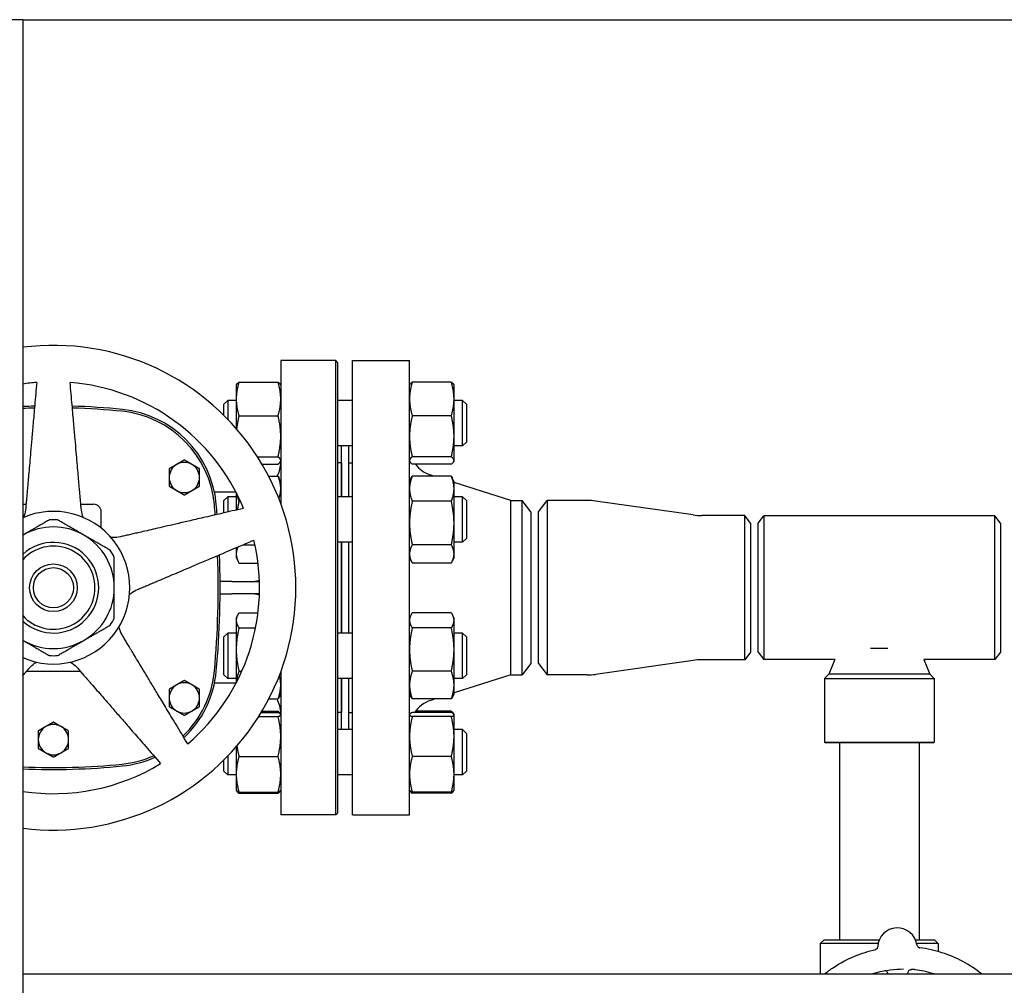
# Model space of a CAD drawing. Header units: inches. Extents: x 24 to 1128, y -69 to 748.
# Tile 480 of 656: x 622 to 638, y 359 to 375. Entities that reach past the tile are written whole.
import ezdxf

# ---------------------------------------------------------------- set-up
doc = ezdxf.new("R2010")
doc.units = ezdxf.units.IN
doc.header["$LTSCALE"] = 32
doc.header["$MEASUREMENT"] = 0
doc.layers.add('Visible (ANSI)', color=7, linetype='Continuous', lineweight=30)

msp = doc.modelspace()

# ---------------------------------------------------------------- linework, layer by layer
at = {"layer": 'Visible (ANSI)'}
for p, q in [((621.90363, 374.85867), (621.52863, 374.85867)), ((621.90363, 374.85867), (621.90363, 359.10867)), ((621.90363, 374.85867), (656.46713, 374.85867)), ((626.16063, 369.23367), (626.16063, 366.87561)), ((627.06688, 369.23367), (626.16063, 369.23367)), ((627.06688, 361.73367), (627.06688, 369.23367)), ((627.09813, 369.20242), (627.06688, 369.23367)), ((627.34563, 361.73367), (627.34563, 369.23367)), ((627.34563, 369.23367), (628.28563, 369.23367)), ((628.28563, 361.73367), (628.28563, 369.23367)), ((627.09813, 369.20242), (627.09813, 361.76492)), ((625.42663, 368.82488), (625.43078, 368.83378)), ((625.42663, 368.82488), (625.42663, 368.59837)), ((625.47172, 368.87636), (626.11555, 368.87636)), ((626.16063, 368.82488), (626.15648, 368.83378)), ((628.28563, 368.82488), (628.28978, 368.83378)), ((628.97455, 368.87636), (628.33072, 368.87636)), ((629.01963, 368.82488), (629.01548, 368.83378)), ((629.01963, 368.59837), (629.01963, 368.82488)), ((625.42663, 368.59837), (625.42663, 368.11117)), ((629.01963, 367.98215), (629.01963, 368.59837)), ((625.22313, 368.51238), (625.28563, 368.57488)), ((625.22313, 368.32793), (625.22313, 368.51238)), ((625.28563, 368.57488), (625.28563, 368.26474)), ((625.42663, 368.57488), (625.28563, 368.57488)), ((627.34563, 368.57488), (627.09813, 368.57488)), ((629.16063, 368.57488), (629.01963, 368.57488)), ((629.16063, 367.82488), (629.16063, 368.57488)), ((629.22313, 368.51238), (629.16063, 368.57488)), ((629.22313, 368.51238), (629.22313, 367.88738)), ((625.47172, 368.32039), (626.11555, 368.32039)), ((628.97455, 368.32039), (628.33072, 368.32039)), ((629.01963, 367.58365), (629.01963, 367.98215)), ((627.34563, 367.82488), (627.09813, 367.82488)), ((627.16563, 366.98376), (627.16563, 367.82488)), ((627.28563, 366.98376), (627.28563, 367.82488)), ((629.16063, 367.82488), (629.01963, 367.82488)), ((629.22313, 367.88738), (629.16063, 367.82488)), ((625.77714, 367.64391), (626.11555, 367.64391)), ((628.97455, 367.64391), (628.33072, 367.64391)), ((625.85149, 367.5234), (626.11555, 367.5234)), ((626.16063, 367.57488), (626.15648, 367.56598)), ((627.16063, 367.54367), (627.09813, 367.54367)), ((627.16063, 367.54367), (627.16063, 366.98376)), ((627.28563, 367.54367), (627.34563, 367.54367)), ((628.28563, 367.57488), (628.28978, 367.56598)), ((628.97455, 367.5234), (628.33072, 367.5234)), ((629.01963, 367.57488), (629.01548, 367.56598)), ((629.01963, 367.57488), (629.01963, 367.58365)), ((625.96045, 367.32726), (626.11555, 367.32726)), ((626.16063, 367.23376), (626.13151, 367.29622)), ((627.16063, 367.42367), (627.16563, 367.42367)), ((628.28563, 367.23376), (628.31476, 367.29622)), ((628.97455, 367.32726), (628.33072, 367.32726)), ((628.68474, 367.32726), (628.63466, 367.34312)), ((629.01963, 367.23376), (628.99051, 367.29622)), ((629.01963, 367.11829), (629.01963, 367.23376)), ((629.95897, 366.92367), (629.01963, 367.22119)), ((625.42394, 367.05847), (625.06773, 367.05847)), ((625.22313, 366.92126), (625.28563, 366.98376)), ((625.28563, 366.98376), (625.28563, 366.7323)), ((625.42663, 366.98376), (625.28563, 366.98376)), ((625.42663, 367.0533), (625.42663, 366.76485)), ((627.34563, 366.98376), (627.09813, 366.98376)), ((629.01963, 366.55008), (629.01963, 367.11829)), ((629.16063, 366.98376), (629.01963, 366.98376)), ((629.16063, 366.23376), (629.16063, 366.98376)), ((629.22313, 366.92126), (629.16063, 366.98376)), ((621.90363, 366.86162), (621.95911, 366.86162)), ((622.86215, 366.86162), (623.07303, 366.86162)), ((625.22313, 366.71787), (625.22313, 366.92126)), ((625.47172, 366.90933), (625.4973, 366.90933)), ((628.97455, 366.90933), (628.33072, 366.90933)), ((629.22313, 366.92126), (629.22313, 366.29626)), ((629.95897, 364.04367), (629.95897, 366.92367)), ((629.95897, 366.92367), (630.14176, 366.92367)), ((630.14176, 364.04367), (630.14176, 366.92367)), ((630.28563, 366.73617), (630.14176, 366.92367)), ((630.41063, 366.73617), (630.55451, 366.92367)), ((630.55451, 366.92367), (630.55451, 364.04367)), ((631.21457, 366.92367), (630.55451, 366.92367)), ((632.96528, 366.68372), (631.35599, 366.91362)), ((623.19803, 366.46713), (623.19803, 366.73662)), ((630.28563, 366.73617), (630.28563, 364.23117)), ((630.41063, 364.23117), (630.41063, 366.73617)), ((633.81472, 366.67367), (633.1067, 366.67367)), ((633.81472, 364.29367), (633.81472, 366.67367)), ((633.91063, 366.54867), (633.81472, 366.67367)), ((634.03563, 366.54617), (634.13155, 366.67117)), ((634.13155, 366.67117), (634.13155, 364.29617)), ((637.93972, 366.67117), (634.13155, 366.67117)), ((637.93972, 364.29617), (637.93972, 366.67117)), ((638.03563, 366.54617), (637.93972, 366.67117)), ((629.01963, 366.04054), (629.01963, 366.55008)), ((633.91063, 366.54867), (633.91063, 364.41867)), ((634.03563, 364.42117), (634.03563, 366.54617)), ((638.03563, 366.54617), (638.03563, 364.42117)), ((625.53513, 366.19083), (625.73628, 366.19083)), ((627.34563, 366.23376), (627.09813, 366.23376)), ((627.16063, 366.23376), (627.16063, 364.73358)), ((627.16563, 364.73358), (627.16563, 366.23376)), ((627.28563, 364.73358), (627.28563, 366.23376)), ((628.97455, 366.19083), (628.33072, 366.19083)), ((629.16063, 366.23376), (629.01963, 366.23376)), ((629.22313, 366.29626), (629.16063, 366.23376)), ((625.42663, 366.14477), (625.42663, 366.04054)), ((625.42663, 366.04054), (625.42663, 365.98376)), ((625.42663, 365.98376), (625.45576, 365.9213)), ((628.28563, 365.98376), (628.31476, 365.9213)), ((629.01963, 365.98376), (628.99051, 365.9213)), ((629.01963, 365.98376), (629.01963, 366.04054)), ((625.47172, 365.89026), (625.78623, 365.89026)), ((628.97455, 365.89026), (628.33072, 365.89026)), ((625.35563, 365.58367), (625.1603, 365.58367)), ((625.35563, 365.58367), (625.80916, 365.58367)), ((625.1603, 365.38367), (625.35563, 365.38367)), ((625.80916, 365.38367), (625.35563, 365.38367)), ((625.42663, 364.98358), (625.44611, 365.02535)), ((625.47172, 365.07014), (625.78539, 365.07014)), ((628.28563, 364.98358), (628.30511, 365.02535)), ((628.97455, 365.07014), (628.33072, 365.07014)), ((629.01963, 364.98358), (629.00016, 365.02535)), ((625.42663, 364.98358), (625.42663, 364.94443)), ((625.42663, 364.94443), (625.42663, 364.46294)), ((629.01963, 364.94443), (629.01963, 364.98358)), ((629.01963, 364.46294), (629.01963, 364.94443)), ((625.22313, 364.67108), (625.28563, 364.73358)), ((625.28563, 364.73358), (625.28563, 363.98358)), ((625.42663, 364.73358), (625.28563, 364.73358)), ((625.47172, 364.81872), (625.74498, 364.81872)), ((627.34563, 364.73358), (627.09813, 364.73358)), ((628.97455, 364.81872), (628.33072, 364.81872)), ((629.16063, 364.73358), (629.01963, 364.73358)), ((629.16063, 363.98358), (629.16063, 364.73358)), ((629.22313, 364.67108), (629.16063, 364.73358)), ((625.22313, 364.04608), (625.22313, 364.67108)), ((629.22313, 364.67108), (629.22313, 364.04608)), ((625.42663, 364.46294), (625.42663, 363.91404)), ((629.01963, 363.8771), (629.01963, 364.46294)), ((633.91063, 364.41867), (633.81472, 364.29367)), ((634.03563, 364.42117), (634.13155, 364.29617)), ((635.89243, 364.48367), (636.17884, 364.48367)), ((638.03563, 364.42117), (637.93972, 364.29617)), ((630.28563, 364.23117), (630.14176, 364.04367)), ((630.41063, 364.23117), (630.55451, 364.04367)), ((632.96528, 364.28362), (631.35599, 364.05372)), ((633.81472, 364.29367), (633.1067, 364.29367)), ((635.30172, 364.29617), (634.13155, 364.29617)), ((635.30172, 364.29617), (635.20261, 364.05689)), ((637.93972, 364.29617), (636.76955, 364.29617)), ((636.76955, 364.29617), (636.86866, 364.05689)), ((621.96792, 364.10572), (622.85335, 364.10572)), ((625.22313, 364.04608), (625.28563, 363.98358)), ((625.47172, 364.10717), (625.51953, 364.10717)), ((626.16063, 364.09173), (626.16063, 361.73367)), ((628.97455, 364.10717), (628.33072, 364.10717)), ((629.95897, 364.04367), (629.01963, 363.74615)), ((629.22313, 364.04608), (629.16063, 363.98358)), ((629.95897, 364.04367), (630.14176, 364.04367)), ((631.21457, 364.04367), (630.55451, 364.04367)), ((635.20261, 364.05689), (635.12938, 363.98367)), ((635.25472, 364.05689), (635.20261, 364.05689)), ((636.86866, 364.05689), (635.25472, 364.05689)), ((636.86866, 364.05689), (636.94188, 363.98367)), ((625.42394, 363.90887), (625.06773, 363.90887)), ((625.42663, 363.98358), (625.28563, 363.98358)), ((627.34563, 363.98358), (627.09813, 363.98358)), ((627.16063, 363.98358), (627.16063, 363.42367)), ((627.16563, 363.14246), (627.16563, 363.98358)), ((627.28563, 363.14246), (627.28563, 363.98358)), ((629.16063, 363.98358), (629.01963, 363.98358)), ((629.01963, 363.73358), (629.01963, 363.8771)), ((635.12938, 363.98367), (636.94188, 363.98367)), ((635.12938, 363.98367), (635.12938, 362.93679)), ((636.94188, 363.98367), (636.94188, 362.93679)), ((626.16063, 363.73358), (626.14116, 363.69181)), ((628.28563, 363.73358), (628.30511, 363.69181)), ((629.01963, 363.73358), (629.00016, 363.69181)), ((625.96404, 363.64703), (626.11555, 363.64703)), ((628.97455, 363.64703), (628.33072, 363.64703)), ((628.70667, 363.64703), (628.63466, 363.62422)), ((625.83934, 363.42358), (626.11555, 363.42358)), ((625.85149, 363.44394), (626.11555, 363.44394)), ((626.15934, 363.39524), (626.15648, 363.40136)), ((626.16063, 363.39246), (626.15934, 363.39524)), ((627.16063, 363.42367), (627.09813, 363.42367)), ((627.16063, 363.54367), (627.16563, 363.54367)), ((627.28563, 363.42367), (627.34563, 363.42367)), ((628.28563, 363.39246), (628.28693, 363.39524)), ((628.97455, 363.42358), (628.33072, 363.42358)), ((628.97455, 363.44394), (628.38295, 363.44394)), ((629.01834, 363.39524), (629.01548, 363.40136)), ((629.01963, 363.39246), (629.01834, 363.39524)), ((629.01963, 363.3897), (629.01963, 363.39246)), ((629.01963, 363.02776), (629.01963, 363.3897)), ((625.79771, 363.35582), (626.11555, 363.35582)), ((628.97455, 363.35582), (628.33072, 363.35582)), ((627.34563, 363.14246), (627.09813, 363.14246)), ((629.16063, 363.14246), (629.01963, 363.14246)), ((629.16063, 362.39246), (629.16063, 363.14246)), ((629.22313, 363.07996), (629.16063, 363.14246)), ((629.22313, 363.07996), (629.22313, 362.45496)), ((629.01963, 362.40552), (629.01963, 363.02776)), ((635.12938, 362.93679), (636.94188, 362.93679)), ((635.14501, 362.92117), (635.12938, 362.93679)), ((636.92626, 362.92117), (635.14501, 362.92117)), ((635.37813, 362.92117), (635.37813, 359.67117)), ((636.69313, 362.92117), (636.69313, 359.67117)), ((636.92626, 362.92117), (636.94188, 362.93679)), ((625.42663, 362.85617), (625.42663, 362.40552)), ((625.22313, 362.45496), (625.22313, 362.6394)), ((625.28563, 362.7026), (625.28563, 362.39246)), ((625.47172, 362.6997), (626.11555, 362.6997)), ((628.97455, 362.6997), (628.33072, 362.6997)), ((625.22313, 362.45496), (625.28563, 362.39246)), ((629.22313, 362.45496), (629.16063, 362.39246)), ((625.42663, 362.39246), (625.28563, 362.39246)), ((625.42663, 362.40552), (625.42663, 362.14246)), ((627.34563, 362.39246), (627.09813, 362.39246)), ((629.01963, 362.14246), (629.01963, 362.40552)), ((629.16063, 362.39246), (629.01963, 362.39246)), ((625.42663, 362.14246), (625.42793, 362.13969)), ((625.42793, 362.13969), (625.43078, 362.13356)), ((625.47172, 362.11134), (626.11555, 362.11134)), ((625.47172, 362.09098), (626.11555, 362.09098)), ((626.15934, 362.13969), (626.15648, 362.13356)), ((626.16063, 362.14246), (626.15934, 362.13969)), ((628.28563, 362.14246), (628.28693, 362.13969)), ((628.28693, 362.13969), (628.28978, 362.13356)), ((628.97455, 362.11134), (628.33072, 362.11134)), ((628.97455, 362.09098), (628.33072, 362.09098)), ((629.01834, 362.13969), (629.01548, 362.13356)), ((629.01963, 362.14246), (629.01834, 362.13969)), ((627.09813, 361.76492), (627.06688, 361.73367)), ((627.06688, 361.73367), (626.16063, 361.73367)), ((627.34563, 361.73367), (628.28563, 361.73367)), ((635.12438, 359.67117), (635.06188, 359.60867)), ((635.12438, 359.67117), (636.03454, 359.67117)), ((636.63255, 359.67117), (636.94688, 359.67117)), ((636.94688, 359.67117), (637.00938, 359.60867)), ((636.01508, 359.60867), (635.06188, 359.60867)), ((635.06188, 359.60867), (635.06188, 359.10867)), ((637.00938, 359.60867), (636.65201, 359.60867)), ((637.00938, 359.60867), (637.00938, 359.4775)), ((621.90363, 359.10867), (656.46713, 359.10867)), ((621.90363, 359.10867), (621.90363, 358.73367)), ((636.50933, 359.10867), (636.50909, 359.12091))]:
    msp.add_line(p, q, dxfattribs=at)
for radius in [0.3937, 0.3312]:
    msp.add_circle((622.41063, 365.48367), radius, dxfattribs=at)
for centre, radius, start, end in [((622.41063, 365.48367), 4, 262.718173, 97.281827), ((622.41063, 365.48367), 3.4, 94.64927, 98.575796), ((622.41063, 365.48367), 3.4, 22.64927, 85.35073), ((622.41063, 357.2632), 11.22047, 91.583081, 92.589807), ((622.41063, 357.2632), 11.18922, 91.601548, 92.597045), ((622.41063, 357.2632), 11.22047, 84.182163, 88.416919), ((622.41063, 357.2632), 11.18922, 84.182163, 88.398452), ((623.37241, 366.70251), 1.73228, 5.255296, 84.182161), ((623.37241, 366.70251), 1.70103, 5.255296, 84.182161), ((624.57008, 367.30257), 0.25, 120, 180), ((624.57008, 367.30257), 0.25, 60, 120), ((624.57008, 367.30257), 0.25, 0, 60), ((625.66063, 367.55847), 0.5, 332.456088, 0), ((628.78563, 367.81978), 0.5, 216.354251, 252.425284), ((624.57008, 367.30257), 0.25, 180, 240), ((624.57008, 367.30257), 0.25, 300, 0), ((624.57008, 367.30257), 0.25, 240, 300), ((623.07303, 366.73662), 0.125, 0, 90), ((610.12126, 365.48367), 15.00812, 4.591592, 5.255296), ((610.12126, 365.48367), 15.03937, 4.60919, 5.255296), ((631.21457, 365.92367), 1, 81.869898, 90), ((622.41063, 365.48367), 1.25984, 246.269744, 113.730256), ((633.1067, 367.67367), 1, 261.869898, 270), ((622.41063, 365.48367), 1.00394, 60, 120), ((622.41063, 365.48367), 1.12205, 86.525352, 93.474648), ((622.41063, 365.48367), 1.00394, 120, 120.332133), ((622.41063, 365.48367), 1.00394, 0, 60), ((622.41063, 365.48367), 0.74803, 227.329675, 132.670325), ((622.41063, 365.48367), 0.68553, 222.305018, 137.694982), ((622.41063, 365.48367), 3.4, 310.64927, 13.35073), ((622.41063, 365.48367), 1.12205, 26.525352, 33.474648), ((610.12126, 365.48367), 15.00812, 354.744704, 2.027369), ((610.12126, 365.48367), 15.03937, 354.744704, 2.072997), ((622.41063, 365.48367), 1.00394, 300, 0), ((622.41063, 365.48367), 1.12205, 326.525352, 333.474648), ((622.41063, 365.48367), 1.00394, 239.667867, 240), ((622.41063, 365.48367), 1.00394, 240, 300), ((622.41063, 365.48367), 1.12205, 266.525352, 273.474648), ((633.1067, 363.29367), 1, 90, 98.130102), ((623.37241, 364.26482), 1.70103, 313.674999, 354.744707), ((623.37241, 364.26482), 1.73228, 313.442646, 354.744707), ((631.21457, 365.04367), 1, 270, 278.130102), ((624.57008, 363.66477), 0.25, 120, 180), ((624.57008, 363.66477), 0.25, 60, 120), ((624.57008, 363.66477), 0.25, 0, 60), ((624.57008, 363.66477), 0.25, 180, 240), ((624.57008, 363.66477), 0.25, 300, 0), ((625.66063, 363.40887), 0.5, 0, 28.445161), ((628.78563, 363.14756), 0.5, 107.574716, 146.49188), ((624.57008, 363.66477), 0.25, 240, 300), ((622.41063, 362.9758), 0.25, 60, 120), ((622.41063, 362.9758), 0.25, 120, 180), ((622.41063, 362.9758), 0.25, 0, 60), ((622.41063, 362.9758), 0.25, 180, 240), ((622.41063, 362.9758), 0.25, 300, 0), ((622.41063, 362.9758), 0.25, 240, 300), ((622.41063, 365.48367), 3.4, 261.424204, 301.35073), ((622.41063, 373.70414), 11.18922, 267.402955, 275.817836), ((623.37241, 364.26482), 1.70103, 275.817836, 294.042525), ((623.37241, 364.26482), 1.73228, 275.817836, 294.357428), ((622.41063, 373.70414), 11.22047, 267.410193, 275.817836), ((636.33354, 359.54381), 0.325, 8.676842, 176.795361)]:
    msp.add_arc(centre, radius, start, end, dxfattribs=at)
msp.add_ellipse((636.71497, 359.60415), major_axis=(-0.00982, -0.06309), ratio=0.97930109, start_param=6.22481985, end_param=6.30568388, dxfattribs=at)
for points, weights in [([(622.13504, 368.87248), (622.00604, 367.39801), (621.95333, 366.79552)], [1.0049190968, 1.58894872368, 2.03628035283]), ([(622.86793, 366.79552), (622.81522, 367.39801), (622.68622, 368.87248)], [2.03628035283, 1.58894872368, 1.0049190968]), ([(625.47172, 368.87636), (625.42663, 368.72738), (625.42663, 368.59837)], [1, 1.0379548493, 1]), ([(625.43078, 368.83378), (625.44007, 368.85369), (625.47172, 368.87636)], [1.01611555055, 1.02634702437, 1]), ([(626.16063, 368.59837), (626.16063, 368.72738), (626.11555, 368.87636)], [1, 1.0379548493, 1]), ([(626.11555, 368.87636), (626.1472, 368.85369), (626.15648, 368.83378)], [1, 1.02634702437, 1.01611555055]), ([(628.33072, 368.87636), (628.28563, 368.72738), (628.28563, 368.59837)], [1, 1.0379548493, 1]), ([(628.28978, 368.83378), (628.29907, 368.85369), (628.33072, 368.87636)], [1.01611555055, 1.02634702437, 1]), ([(628.97455, 368.87636), (629.0062, 368.85369), (629.01548, 368.83378)], [1, 1.02634702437, 1.01611555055]), ([(629.01963, 368.59837), (629.01963, 368.72738), (628.97455, 368.87636)], [1, 1.0379548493, 1]), ([(625.42663, 368.59837), (625.42663, 368.46936), (625.47172, 368.32039)], [1, 1.0379548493, 1]), ([(626.11555, 368.32039), (626.16063, 368.46936), (626.16063, 368.59837)], [1, 1.0379548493, 1]), ([(628.28563, 368.59837), (628.28563, 368.46936), (628.33072, 368.32039)], [1, 1.0379548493, 1]), ([(628.97455, 368.32039), (629.01963, 368.46936), (629.01963, 368.59837)], [1, 1.0379548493, 1]), ([(625.47172, 368.32039), (625.44316, 368.20556), (625.43287, 368.10399)], [1, 1.02371349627, 1.01779547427]), ([(626.16063, 367.98215), (626.16063, 368.13912), (626.11555, 368.32039)], [1, 1.0379548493, 1]), ([(628.33072, 368.32039), (628.28563, 368.13912), (628.28563, 367.98215)], [1, 1.0379548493, 1]), ([(629.01963, 367.98215), (629.01963, 368.13912), (628.97455, 368.32039)], [1, 1.0379548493, 1]), ([(626.11555, 367.64391), (626.16063, 367.82517), (626.16063, 367.98215)], [1, 1.0379548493, 1]), ([(628.28563, 367.98215), (628.28563, 367.82517), (628.33072, 367.64391)], [1, 1.0379548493, 1]), ([(628.97455, 367.64391), (629.01963, 367.82517), (629.01963, 367.98215)], [1, 1.0379548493, 1]), ([(626.16063, 367.58365), (626.16063, 367.61161), (626.11555, 367.64391)], [1, 1.0379548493, 1]), ([(628.33072, 367.64391), (628.28563, 367.61161), (628.28563, 367.58365)], [1, 1.0379548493, 1]), ([(629.01963, 367.58365), (629.01963, 367.61161), (628.97455, 367.64391)], [1, 1.0379548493, 1]), ([(624.44508, 367.51907), (624.38707, 367.48558), (624.32008, 367.4469)], [1, 1.04314139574, 1.01001874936]), ([(624.32008, 367.4469), (624.32008, 367.36955), (624.32008, 367.30257)], [1.01001874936, 1.04314139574, 1]), ([(624.57008, 367.59124), (624.50309, 367.55257), (624.44508, 367.51907)], [1.01001874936, 1.04314139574, 1]), ([(624.69508, 367.51907), (624.63707, 367.55257), (624.57008, 367.59124)], [1, 1.04314139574, 1.01001874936]), ([(624.82008, 367.4469), (624.75309, 367.48558), (624.69508, 367.51907)], [1.01001874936, 1.04314139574, 1]), ([(624.82008, 367.30257), (624.82008, 367.36955), (624.82008, 367.4469)], [1, 1.04314139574, 1.01001874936]), ([(626.11555, 367.5234), (626.16063, 367.55569), (626.16063, 367.58365)], [1, 1.0379548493, 1]), ([(628.28563, 367.58365), (628.28563, 367.55569), (628.33072, 367.5234)], [1, 1.0379548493, 1]), ([(628.97455, 367.5234), (629.01963, 367.55569), (629.01963, 367.58365)], [1, 1.0379548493, 1]), ([(624.32008, 367.30257), (624.32008, 367.23558), (624.32008, 367.15823)], [1, 1.04314139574, 1.01001874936]), ([(624.82008, 367.15823), (624.82008, 367.23558), (624.82008, 367.30257)], [1.01001874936, 1.04314139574, 1]), ([(626.11555, 367.32726), (626.12445, 367.31136), (626.13151, 367.29622)], [1, 1.00727059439, 1.01175569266]), ([(626.16063, 367.11829), (626.16063, 367.21527), (626.11555, 367.32726)], [1, 1.0379548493, 1]), ([(628.33072, 367.32726), (628.28563, 367.21527), (628.28563, 367.11829)], [1, 1.0379548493, 1]), ([(628.31476, 367.29622), (628.32182, 367.31136), (628.33072, 367.32726)], [1.01175569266, 1.00727059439, 1]), ([(629.01963, 367.11829), (629.01963, 367.21527), (628.97455, 367.32726)], [1, 1.0379548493, 1]), ([(628.97455, 367.32726), (628.98345, 367.31136), (628.99051, 367.29622)], [1, 1.00727059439, 1.01175569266]), ([(624.32008, 367.15823), (624.38707, 367.11955), (624.44508, 367.08606)], [1.01001874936, 1.04314139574, 1]), ([(624.69508, 367.08606), (624.75309, 367.11955), (624.82008, 367.15823)], [1, 1.04314139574, 1.01001874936]), ([(624.44508, 367.08606), (624.50309, 367.05257), (624.57008, 367.01389)], [1, 1.04314139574, 1.01001874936]), ([(624.57008, 367.01389), (624.63707, 367.05257), (624.69508, 367.08606)], [1.01001874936, 1.04314139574, 1]), ([(625.4333, 367.04042), (625.44373, 366.97884), (625.47172, 366.90933)], [1.01802623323, 1.02322609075, 1]), ([(626.13136, 366.95206), (626.16063, 367.03915), (626.16063, 367.11829)], [1.01166334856, 1.03075886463, 1]), ([(628.28563, 367.11829), (628.28563, 367.02131), (628.33072, 366.90933)], [1, 1.0379548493, 1]), ([(628.97455, 366.90933), (629.01963, 367.02131), (629.01963, 367.11829)], [1, 1.0379548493, 1]), ([(625.47172, 366.90933), (625.45457, 366.83611), (625.44413, 366.76889)], [1, 1.01410284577, 1.01772533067]), ([(628.33072, 366.90933), (628.28563, 366.7168), (628.28563, 366.55008)], [1, 1.0379548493, 1]), ([(629.01963, 366.55008), (629.01963, 366.7168), (628.97455, 366.90933)], [1, 1.0379548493, 1]), ([(625.54842, 366.79297), (624.10625, 366.46002), (623.51697, 366.32397)], [1, 1.58117079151, 2.0263127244]), ([(622.34263, 366.60365), (622.11359, 366.47142), (621.90866, 366.3531)], [1.0171026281, 1.03775343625, 1]), ([(622.9126, 366.3531), (622.70767, 366.47142), (622.47864, 366.60365)], [1, 1.03775343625, 1.0171026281]), ([(628.28563, 366.55008), (628.28563, 366.38335), (628.33072, 366.19083)], [1, 1.0379548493, 1]), ([(628.97455, 366.19083), (629.01963, 366.38335), (629.01963, 366.55008)], [1, 1.0379548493, 1]), ([(621.90866, 366.3531), (621.90615, 366.35165), (621.90363, 366.3502)], [1, 1.00044680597, 1.00088543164]), ([(623.34657, 366.10255), (623.11753, 366.23479), (622.9126, 366.3531)], [1.0171026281, 1.03775343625, 1]), ([(623.7996, 365.45414), (624.3563, 365.69045), (625.71875, 366.26877)], [2.0263127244, 1.58117079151, 1]), ([(625.45424, 366.15649), (625.42663, 366.0959), (625.42663, 366.04054)], [1.01270516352, 1.02988757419, 1]), ([(628.33072, 366.19083), (628.28563, 366.11029), (628.28563, 366.04054)], [1, 1.0379548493, 1]), ([(629.01963, 366.04054), (629.01963, 366.11029), (628.97455, 366.19083)], [1, 1.0379548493, 1]), ([(623.41457, 365.48367), (623.41457, 365.7203), (623.41457, 365.98477)], [1, 1.03775343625, 1.0171026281]), ([(625.42663, 366.04054), (625.42663, 365.9708), (625.47172, 365.89026)], [1, 1.0379548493, 1]), ([(628.28563, 366.04054), (628.28563, 365.9708), (628.33072, 365.89026)], [1, 1.0379548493, 1]), ([(628.97455, 365.89026), (629.01963, 365.9708), (629.01963, 366.04054)], [1, 1.0379548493, 1]), ([(623.41457, 364.98257), (623.41457, 365.24704), (623.41457, 365.48367)], [1.0171026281, 1.03775343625, 1]), ([(625.47172, 365.07014), (625.42663, 365.00277), (625.42663, 364.94443)], [1, 1.0379548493, 1]), ([(628.33072, 365.07014), (628.28563, 365.00277), (628.28563, 364.94443)], [1, 1.0379548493, 1]), ([(629.01963, 364.94443), (629.01963, 365.00277), (628.97455, 365.07014)], [1, 1.0379548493, 1]), ([(622.9126, 364.61423), (623.11753, 364.73255), (623.34657, 364.86478)], [1, 1.03775343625, 1.0171026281]), ([(625.42663, 364.94443), (625.42663, 364.88609), (625.47172, 364.81872)], [1, 1.0379548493, 1]), ([(628.28563, 364.94443), (628.28563, 364.88609), (628.33072, 364.81872)], [1, 1.0379548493, 1]), ([(628.97455, 364.81872), (629.01963, 364.88609), (629.01963, 364.94443)], [1, 1.0379548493, 1]), ([(624.62548, 362.90405), (623.86317, 364.17275), (623.55169, 364.69115)], [1, 1.58117079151, 2.0263127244]), ([(625.47172, 364.81872), (625.42663, 364.62806), (625.42663, 364.46294)], [1, 1.0379548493, 1]), ([(628.33072, 364.81872), (628.28563, 364.62806), (628.28563, 364.46294)], [1, 1.0379548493, 1]), ([(629.01963, 364.46294), (629.01963, 364.62806), (628.97455, 364.81872)], [1, 1.0379548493, 1]), ([(621.90363, 364.61714), (621.90615, 364.61569), (621.90866, 364.61423)], [1.00088543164, 1.00044680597, 1]), ([(621.90866, 364.61423), (622.11359, 364.49592), (622.34263, 364.36368)], [1, 1.03775343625, 1.0171026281]), ([(622.47864, 364.36368), (622.70767, 364.49592), (622.9126, 364.61423)], [1.0171026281, 1.03775343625, 1]), ([(625.42663, 364.46294), (625.42663, 364.29783), (625.47172, 364.10717)], [1, 1.0379548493, 1]), ([(628.28563, 364.46294), (628.28563, 364.29783), (628.33072, 364.10717)], [1, 1.0379548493, 1]), ([(628.97455, 364.10717), (629.01963, 364.29783), (629.01963, 364.46294)], [1, 1.0379548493, 1]), ([(621.90363, 364.03177), (621.95926, 364.09576), (622.00951, 364.15356)], [1.88345342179, 1.95655342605, 2.0263127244]), ([(622.81176, 364.15356), (623.20853, 363.69712), (624.17957, 362.58007)], [2.0263127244, 1.58117079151, 1]), ([(625.47172, 364.10717), (625.4345, 364.00539), (625.42808, 363.91682)], [1, 1.03112406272, 1.011202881]), ([(626.16063, 363.8771), (626.16063, 363.95283), (626.13879, 364.03424)], [1, 1.0266269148, 1.01589404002]), ([(628.33072, 364.10717), (628.28563, 363.98387), (628.28563, 363.8771)], [1, 1.0379548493, 1]), ([(629.01963, 363.8771), (629.01963, 363.98387), (628.97455, 364.10717)], [1, 1.0379548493, 1]), ([(624.44508, 363.88128), (624.38707, 363.84778), (624.32008, 363.80911)], [1, 1.04314139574, 1.01001874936]), ([(624.57008, 363.95345), (624.50309, 363.91477), (624.44508, 363.88128)], [1.01001874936, 1.04314139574, 1]), ([(624.69508, 363.88128), (624.63707, 363.91477), (624.57008, 363.95345)], [1, 1.04314139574, 1.01001874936]), ([(624.82008, 363.80911), (624.75309, 363.84778), (624.69508, 363.88128)], [1.01001874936, 1.04314139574, 1]), ([(626.11555, 363.64703), (626.16063, 363.77032), (626.16063, 363.8771)], [1, 1.0379548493, 1]), ([(628.28563, 363.8771), (628.28563, 363.77032), (628.33072, 363.64703)], [1, 1.0379548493, 1]), ([(628.97455, 363.64703), (629.01963, 363.77032), (629.01963, 363.8771)], [1, 1.0379548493, 1]), ([(624.32008, 363.80911), (624.32008, 363.73176), (624.32008, 363.66477)], [1.01001874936, 1.04314139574, 1]), ([(624.82008, 363.66477), (624.82008, 363.73176), (624.82008, 363.80911)], [1, 1.04314139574, 1.01001874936]), ([(624.32008, 363.66477), (624.32008, 363.59778), (624.32008, 363.52043)], [1, 1.04314139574, 1.01001874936]), ([(624.82008, 363.52043), (624.82008, 363.59778), (624.82008, 363.66477)], [1.01001874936, 1.04314139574, 1]), ([(626.14116, 363.69181), (626.13113, 363.6703), (626.11555, 363.64703)], [1.01696531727, 1.01279805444, 1]), ([(628.33072, 363.64703), (628.31514, 363.6703), (628.30511, 363.69181)], [1, 1.01279805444, 1.01696531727]), ([(629.00016, 363.69181), (628.99013, 363.6703), (628.97455, 363.64703)], [1.01696531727, 1.01279805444, 1]), ([(624.32008, 363.52043), (624.38707, 363.48176), (624.44508, 363.44827)], [1.01001874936, 1.04314139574, 1]), ([(624.44508, 363.44827), (624.50309, 363.41477), (624.57008, 363.3761)], [1, 1.04314139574, 1.01001874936]), ([(624.57008, 363.3761), (624.63707, 363.41477), (624.69508, 363.44827)], [1.01001874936, 1.04314139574, 1]), ([(624.69508, 363.44827), (624.75309, 363.48176), (624.82008, 363.52043)], [1, 1.04314139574, 1.01001874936]), ([(626.11555, 363.44394), (626.1472, 363.42127), (626.15648, 363.40136)], [1, 1.02634702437, 1.01611555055]), ([(626.12234, 363.42076), (626.11909, 363.43223), (626.11555, 363.44394)], [1.00532800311, 1.00288298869, 1]), ([(626.16063, 363.3897), (626.16063, 363.40543), (626.11555, 363.42358)], [1, 1.0379548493, 1]), ([(626.11555, 363.35582), (626.16063, 363.37398), (626.16063, 363.3897)], [1, 1.0379548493, 1]), ([(628.33072, 363.42358), (628.28563, 363.40543), (628.28563, 363.3897)], [1, 1.0379548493, 1]), ([(628.28563, 363.3897), (628.28563, 363.37398), (628.33072, 363.35582)], [1, 1.0379548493, 1]), ([(628.98134, 363.42076), (628.97809, 363.43223), (628.97455, 363.44394)], [1.00532800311, 1.00288298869, 1]), ([(628.97455, 363.44394), (629.0062, 363.42127), (629.01548, 363.40136)], [1, 1.02634702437, 1.01611555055]), ([(629.01963, 363.3897), (629.01963, 363.40543), (628.97455, 363.42358)], [1, 1.0379548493, 1]), ([(628.97455, 363.35582), (629.01963, 363.37398), (629.01963, 363.3897)], [1, 1.0379548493, 1]), ([(622.41063, 363.26447), (622.34365, 363.2258), (622.28563, 363.1923)], [1.01001874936, 1.04314139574, 1]), ([(622.53563, 363.1923), (622.47762, 363.2258), (622.41063, 363.26447)], [1, 1.04314139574, 1.01001874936]), ([(626.16063, 363.02776), (626.16063, 363.18002), (626.11555, 363.35582)], [1, 1.0379548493, 1]), ([(628.33072, 363.35582), (628.28563, 363.18002), (628.28563, 363.02776)], [1, 1.0379548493, 1]), ([(629.01963, 363.02776), (629.01963, 363.18002), (628.97455, 363.35582)], [1, 1.0379548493, 1]), ([(622.28563, 363.1923), (622.22762, 363.15881), (622.16063, 363.12013)], [1, 1.04314139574, 1.01001874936]), ([(622.16063, 363.12013), (622.16063, 363.04278), (622.16063, 362.9758)], [1.01001874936, 1.04314139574, 1]), ([(622.66063, 363.12013), (622.59365, 363.15881), (622.53563, 363.1923)], [1.01001874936, 1.04314139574, 1]), ([(622.66063, 362.9758), (622.66063, 363.04278), (622.66063, 363.12013)], [1, 1.04314139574, 1.01001874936]), ([(622.16063, 362.9758), (622.16063, 362.90881), (622.16063, 362.83146)], [1, 1.04314139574, 1.01001874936]), ([(622.66063, 362.83146), (622.66063, 362.90881), (622.66063, 362.9758)], [1.01001874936, 1.04314139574, 1]), ([(626.11555, 362.6997), (626.16063, 362.87551), (626.16063, 363.02776)], [1, 1.0379548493, 1]), ([(628.28563, 363.02776), (628.28563, 362.87551), (628.33072, 362.6997)], [1, 1.0379548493, 1]), ([(628.97455, 362.6997), (629.01963, 362.87551), (629.01963, 363.02776)], [1, 1.0379548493, 1]), ([(622.16063, 362.83146), (622.22762, 362.79278), (622.28563, 362.75929)], [1.01001874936, 1.04314139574, 1]), ([(622.28563, 362.75929), (622.34365, 362.7258), (622.41063, 362.68712)], [1, 1.04314139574, 1.01001874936]), ([(622.41063, 362.68712), (622.47762, 362.7258), (622.53563, 362.75929)], [1.01001874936, 1.04314139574, 1]), ([(622.53563, 362.75929), (622.59365, 362.79278), (622.66063, 362.83146)], [1, 1.04314139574, 1.01001874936]), ([(625.43779, 362.86903), (625.44885, 362.78886), (625.47172, 362.6997)], [1.01897706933, 1.01889530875, 1]), ([(625.47172, 362.6997), (625.42663, 362.54205), (625.42663, 362.40552)], [1, 1.0379548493, 1]), ([(626.16063, 362.40552), (626.16063, 362.54205), (626.11555, 362.6997)], [1, 1.0379548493, 1]), ([(628.33072, 362.6997), (628.28563, 362.54205), (628.28563, 362.40552)], [1, 1.0379548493, 1]), ([(629.01963, 362.40552), (629.01963, 362.54205), (628.97455, 362.6997)], [1, 1.0379548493, 1]), ([(625.42663, 362.40552), (625.42663, 362.26899), (625.47172, 362.11134)], [1, 1.0379548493, 1]), ([(626.11555, 362.11134), (626.16063, 362.26899), (626.16063, 362.40552)], [1, 1.0379548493, 1]), ([(628.28563, 362.40552), (628.28563, 362.26899), (628.33072, 362.11134)], [1, 1.0379548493, 1]), ([(628.97455, 362.11134), (629.01963, 362.26899), (629.01963, 362.40552)], [1, 1.0379548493, 1]), ([(625.47172, 362.11134), (625.43408, 362.1265), (625.42793, 362.13969)], [1, 1.0314924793, 1.01072411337]), ([(625.42915, 362.1375), (625.43705, 362.11581), (625.47172, 362.09098)], [1.01375847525, 1.02892942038, 1]), ([(626.15934, 362.13969), (626.15319, 362.1265), (626.11555, 362.11134)], [1.01072411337, 1.0314924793, 1]), ([(626.11555, 362.09098), (626.15021, 362.11581), (626.15812, 362.1375)], [1, 1.02892942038, 1.01375847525]), ([(628.33072, 362.11134), (628.29308, 362.1265), (628.28693, 362.13969)], [1, 1.0314924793, 1.01072411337]), ([(628.28815, 362.1375), (628.29605, 362.11581), (628.33072, 362.09098)], [1.01375847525, 1.02892942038, 1]), ([(629.01834, 362.13969), (629.01219, 362.1265), (628.97455, 362.11134)], [1.01072411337, 1.0314924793, 1]), ([(628.97455, 362.09098), (629.00921, 362.11581), (629.01712, 362.1375)], [1, 1.02892942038, 1.01375847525])]:
    msp.add_rational_spline(points, weights, degree=2, dxfattribs=at)
for points, knots in [([(621.95333, 366.79552), (621.94967, 366.75365), (621.94093, 366.71275), (621.92505, 366.66457), (621.92104, 366.65358), (621.9166, 366.6426)], [0.50338205, 0.50338205, 0.50338205, 0.50338205, 0.802538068, 0.802538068, 0.89013428, 0.89013428, 0.89013428, 0.89013428]), ([(622.90467, 366.6426), (622.90023, 366.65358), (622.89622, 366.66457), (622.88034, 366.71275), (622.8716, 366.75365), (622.86793, 366.79552)], [2.317982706, 2.317982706, 2.317982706, 2.317982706, 2.405578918, 2.405578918, 2.704734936, 2.704734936, 2.704734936, 2.704734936]), ([(623.51697, 366.32397), (623.47601, 366.31452), (623.43441, 366.31019), (623.38368, 366.3104), (623.37199, 366.31083), (623.36018, 366.31166)], [0.50338205, 0.50338205, 0.50338205, 0.50338205, 0.802538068, 0.802538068, 0.89013428, 0.89013428, 0.89013428, 0.89013428]), ([(623.66551, 365.37194), (623.67458, 365.37956), (623.68379, 365.38677), (623.7247, 365.41676), (623.7609, 365.43771), (623.7996, 365.45414)], [2.317982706, 2.317982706, 2.317982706, 2.317982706, 2.405578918, 2.405578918, 2.704734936, 2.704734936, 2.704734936, 2.704734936]), ([(623.55169, 364.69115), (623.53004, 364.72718), (623.51307, 364.76541), (623.49759, 364.81372), (623.49438, 364.82497), (623.49152, 364.83646)], [0.50338205, 0.50338205, 0.50338205, 0.50338205, 0.802538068, 0.802538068, 0.89013428, 0.89013428, 0.89013428, 0.89013428]), ([(622.00951, 364.15356), (622.03708, 364.18528), (622.0682, 364.21324), (622.10936, 364.24288), (622.11907, 364.24941), (622.12911, 364.25568)], [0.50338205, 0.50338205, 0.50338205, 0.50338205, 0.802538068, 0.802538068, 0.89013428, 0.89013428, 0.89013428, 0.89013428]), ([(622.69215, 364.25568), (622.7022, 364.24941), (622.7119, 364.24288), (622.75307, 364.21324), (622.78418, 364.18528), (622.81176, 364.15356)], [2.317982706, 2.317982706, 2.317982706, 2.317982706, 2.405578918, 2.405578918, 2.704734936, 2.704734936, 2.704734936, 2.704734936]), ([(635.13151, 359.10867), (635.17971, 359.14702), (635.22962, 359.18322), (635.39073, 359.28942), (635.5073, 359.35125), (635.74109, 359.44801), (635.85762, 359.4846), (635.97645, 359.51066)], [2.204207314, 2.204207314, 2.204207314, 2.204207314, 2.29336949, 2.29336949, 2.483568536, 2.483568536, 2.659772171, 2.659772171, 2.659772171, 2.659772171]), ([(636.00905, 359.56198), (636.00868, 359.55531), (636.00727, 359.54942), (636.00333, 359.53833), (636.00066, 359.53376), (635.99471, 359.52507), (635.99166, 359.52203), (635.98586, 359.51665), (635.98347, 359.515), (635.97958, 359.5124), (635.97813, 359.51157), (635.97553, 359.51016), (635.97451, 359.50967), (635.97247, 359.50872), (635.97172, 359.50842), (635.97027, 359.50785), (635.96999, 359.50776), (635.97, 359.50776)], [6.840824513, 6.840824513, 6.840824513, 6.840824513, 6.845546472, 6.845546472, 6.851633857, 6.851633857, 6.860577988, 6.860577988, 6.872696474, 6.872696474, 6.885510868, 6.885510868, 6.90106268, 6.90106268, 6.924888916, 6.924888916, 6.965438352, 6.965438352, 6.965438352, 6.965438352]), ([(636.65482, 359.59284), (636.65583, 359.58624), (636.65779, 359.58051), (636.66278, 359.56983), (636.66588, 359.56551), (636.6728, 359.55722), (636.67624, 359.55445), (636.68337, 359.54908), (636.68618, 359.54765), (636.69082, 359.54531), (636.69245, 359.54465), (636.69515, 359.5436), (636.69614, 359.54327), (636.69806, 359.54265), (636.6988, 359.54243), (636.70012, 359.54207), (636.70059, 359.54196), (636.70126, 359.5418), (636.70145, 359.54175), (636.70157, 359.54173)], [3.7776428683, 3.7776428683, 3.7776428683, 3.7776428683, 3.7804006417, 3.7804006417, 3.7839709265, 3.7839709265, 3.7894019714, 3.7894019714, 3.7981026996, 3.7981026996, 3.8078361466, 3.8078361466, 3.8182843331, 3.8182843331, 3.832615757, 3.832615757, 3.8509068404, 3.8509068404, 3.869098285, 3.869098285, 3.869098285, 3.869098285]), ([(637.72364, 359.10867), (637.72339, 359.10887), (637.72313, 359.10908), (637.62561, 359.18659), (637.5214, 359.2551), (637.30241, 359.37236), (637.18764, 359.4211), (636.95125, 359.49722), (636.82963, 359.5246), (636.70655, 359.54086)], [2.736818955, 2.736818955, 2.736818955, 2.736818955, 2.737294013, 2.737294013, 2.91712865, 2.91712865, 3.096963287, 3.096963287, 3.276797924, 3.276797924, 3.276797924, 3.276797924]), ([(635.91255, 359.10867), (635.93986, 359.1175), (635.96739, 359.12564), (636.13864, 359.17158), (636.28721, 359.19117), (636.4358, 359.19117)], [8.846327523, 8.846327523, 8.846327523, 8.846327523, 8.896846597, 8.896846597, 9.15847214, 9.15847214, 9.15847214, 9.15847214]), ([(636.17759, 359.10867), (636.17746, 359.10987), (636.17732, 359.11104), (636.17656, 359.11669), (636.17574, 359.12069), (636.17298, 359.12996), (636.17062, 359.1351), (636.16499, 359.14315), (636.16219, 359.1463), (636.15743, 359.15029), (636.15623, 359.15122), (636.15364, 359.15304), (636.15224, 359.15394), (636.14975, 359.15538), (636.1487, 359.15594), (636.14594, 359.15731), (636.14416, 359.15809), (636.14081, 359.15935), (636.13921, 359.15987), (636.13568, 359.16087), (636.13377, 359.16129), (636.12954, 359.16202), (636.12713, 359.1623), (636.12461, 359.16245)], [0.184978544, 0.184978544, 0.184978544, 0.184978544, 0.19600619, 0.19600619, 0.239307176, 0.239307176, 0.303609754, 0.303609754, 0.349881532, 0.349881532, 0.36395978, 0.36395978, 0.377714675, 0.377714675, 0.386863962, 0.386863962, 0.401308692, 0.401308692, 0.414830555, 0.414830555, 0.432438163, 0.432438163, 0.453665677, 0.453665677, 0.453665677, 0.453665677]), ([(636.50909, 359.12091), (636.50895, 359.12757), (636.50997, 359.13448), (636.51385, 359.147), (636.5167, 359.15254), (636.52341, 359.16252), (636.52727, 359.16644), (636.5357, 359.17374), (636.53978, 359.17606), (636.54891, 359.18075), (636.55242, 359.18169), (636.56058, 359.18391), (636.56282, 359.18403), (636.56645, 359.18444), (636.56754, 359.18449), (636.56927, 359.18458), (636.56987, 359.18459), (636.57072, 359.18461), (636.57102, 359.18461), (636.57127, 359.18461)], [0.5154640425, 0.5154640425, 0.5154640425, 0.5154640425, 0.5161586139, 0.5161586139, 0.5168766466, 0.5168766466, 0.5177701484, 0.5177701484, 0.5190956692, 0.5190956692, 0.521479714, 0.521479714, 0.5263031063, 0.5263031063, 0.5311264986, 0.5311264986, 0.535949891, 0.535949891, 0.5395810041, 0.5395810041, 0.5395810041, 0.5395810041]), ([(636.62329, 359.1789), (636.6185, 359.17947), (636.61366, 359.18004), (636.60465, 359.18106), (636.60044, 359.18153), (636.59474, 359.18214), (636.59304, 359.18232), (636.58957, 359.18269), (636.58775, 359.18288), (636.58388, 359.18326), (636.58188, 359.18344), (636.57593, 359.18391), (636.57181, 359.1841), (636.56624, 359.18409), (636.56445, 359.18404), (636.56267, 359.18395), (636.56244, 359.18393), (636.56221, 359.18392)], [0, 0, 0, 0, 0.036897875, 0.036897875, 0.07112367, 0.07112367, 0.086130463, 0.086130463, 0.101220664, 0.101220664, 0.116372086, 0.116372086, 0.14667836, 0.14667836, 0.161865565, 0.161865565, 0.164194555, 0.164194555, 0.164194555, 0.164194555]), ([(636.9426, 359.10867), (636.93829, 359.11006), (636.93398, 359.11144), (636.82985, 359.14419), (636.72715, 359.16635), (636.62329, 359.1789)], [3.095753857, 3.095753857, 3.095753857, 3.095753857, 3.103721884, 3.103721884, 3.287914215, 3.287914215, 3.287914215, 3.287914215])]:
    msp.add_open_spline(points, degree=3, knots=knots, dxfattribs=at)
for points in [[(625.66063, 365.58367), (625.70887, 365.58367), (625.75957, 365.59108), (625.80841, 365.60608)], [(625.80841, 365.36126), (625.75957, 365.37626), (625.70887, 365.38367), (625.66063, 365.38367)]]:
    msp.add_open_spline(points, degree=3, dxfattribs=at)

doc.saveas('drawing.dxf')
